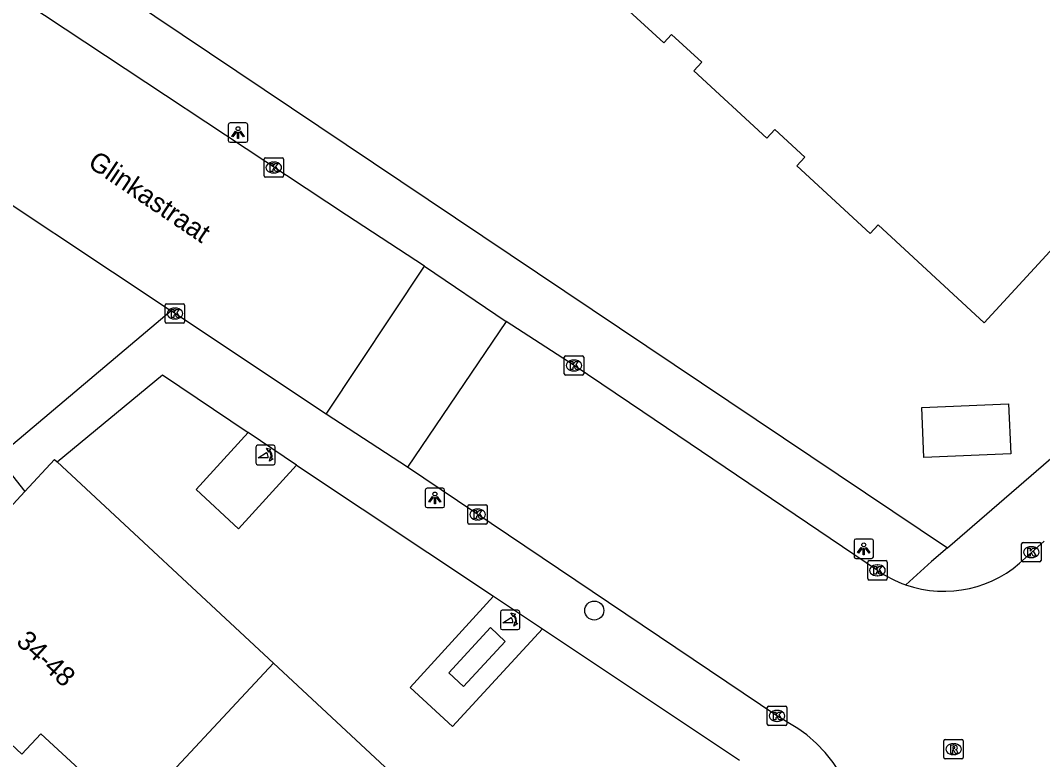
# Model space of a CAD drawing. Extents: x 159222 to 160346, y 381249 to 382166.
# Drawn here: x 159893.6 to 159946.1, y 381843.2 to 381881.1 of the extents above; entities that cross this region are included whole.
import ezdxf

# ---------------------------------------------------------------- set-up
doc = ezdxf.new("R2010")
doc.units = 0
for name, color, linetype in [('IMGEO_Boom', 7, 'Continuous'), ('IMGEO_Groenvoorziening', 7, 'Continuous'), ('IMGEO_Kolk', 7, 'Continuous'), ('IMGEO_Lichtpunt', 7, 'Continuous'), ('IMGEO_Openbare_ruimte_label', 7, 'Continuous'), ('IMGEO_Pand', 7, 'Continuous'), ('IMGEO_Pand_nummerreeks', 7, 'Continuous'), ('IMGEO_Poller', 7, 'Continuous'), ('IMGEO_Rijbaan_lokaal_gesloten', 7, 'Continuous'), ('IMGEO_Rijbaan_lokaal_open', 7, 'Continuous'), ('IMGEO_Rioolput', 7, 'Continuous'), ('IMGEO_Voetpad_open', 7, 'Continuous')]:
    doc.layers.add(name, color=color, linetype=linetype)

msp = doc.modelspace()

# ---------------------------------------------------------------- linework, layer by layer
at = {"layer": 'IMGEO_Boom'}
msp.add_circle((159923.053, 381850.851), 0.489, dxfattribs=at)
at = {"layer": 'IMGEO_Groenvoorziening'}
for points in [[(159905.285, 381859.979), (159902.598, 381857.067), (159904.784, 381855.045), (159907.763, 381858.313)], [(159917.884, 381851.585), (159913.6, 381846.901), (159915.779, 381844.906), (159920.4, 381849.909)], [(159915.582, 381847.661), (159917.721, 381849.977), (159918.479, 381849.264), (159916.344, 381846.958), (159915.582, 381847.661)]]:
    msp.add_lwpolyline(points, dxfattribs=at)
at = {"layer": 'IMGEO_Kolk'}
for p, q in [((159906.092, 381873.158), (159906.092, 381874.01)), ((159906.167, 381874.084), (159907.019, 381874.084)), ((159907.093, 381874.01), (159907.093, 381873.158)), ((159906.58, 381873.864), (159906.605, 381873.864)), ((159907.019, 381873.084), (159906.167, 381873.084)), ((159906.603, 381873.304), (159906.578, 381873.304)), ((159901.013, 381865.667), (159901.013, 381866.519)), ((159901.088, 381866.593), (159901.94, 381866.593)), ((159901.501, 381866.373), (159901.526, 381866.373)), ((159902.014, 381866.519), (159902.014, 381865.667)), ((159901.524, 381865.813), (159901.499, 381865.813)), ((159901.94, 381865.593), (159901.088, 381865.593)), ((159921.511, 381862.998), (159921.511, 381863.85)), ((159921.586, 381863.924), (159922.438, 381863.924)), ((159921.999, 381863.704), (159922.024, 381863.704)), ((159922.512, 381863.85), (159922.512, 381862.998)), ((159922.022, 381863.144), (159921.997, 381863.144)), ((159922.438, 381862.924), (159921.586, 381862.924)), ((159916.559, 381855.355), (159916.559, 381856.207)), ((159916.634, 381856.281), (159917.486, 381856.281)), ((159917.56, 381856.207), (159917.56, 381855.355)), ((159917.047, 381856.061), (159917.072, 381856.061)), ((159917.486, 381855.281), (159916.634, 381855.281)), ((159917.07, 381855.501), (159917.045, 381855.501)), ((159944.998, 381853.419), (159944.998, 381854.271)), ((159945.073, 381854.345), (159945.925, 381854.345)), ((159945.486, 381854.125), (159945.511, 381854.125)), ((159945.999, 381854.271), (159945.999, 381853.419)), ((159945.509, 381853.565), (159945.484, 381853.565)), ((159937.096, 381852.488), (159937.096, 381853.34)), ((159937.171, 381853.414), (159938.023, 381853.414)), ((159937.584, 381853.194), (159937.609, 381853.194)), ((159938.097, 381853.34), (159938.097, 381852.488)), ((159945.925, 381853.345), (159945.073, 381853.345)), ((159937.607, 381852.634), (159937.582, 381852.634)), ((159938.023, 381852.414), (159937.171, 381852.414)), ((159931.939, 381845.018), (159931.939, 381845.87)), ((159932.014, 381845.944), (159932.866, 381845.944)), ((159932.427, 381845.724), (159932.452, 381845.724)), ((159932.94, 381845.87), (159932.94, 381845.018)), ((159932.45, 381845.164), (159932.425, 381845.164)), ((159932.866, 381844.944), (159932.014, 381844.944))]:
    msp.add_line(p, q, dxfattribs=at)
for points in [[(159906.092, 381873.158), (159906.092, 381874.01)], [(159906.167, 381874.084), (159907.019, 381874.084)], [(159907.093, 381874.01), (159907.093, 381873.158)], [(159906.413, 381873.784), (159906.536, 381873.784), (159906.536, 381873.633), (159906.666, 381873.784), (159906.83, 381873.784), (159906.684, 381873.633), (159906.837, 381873.384), (159906.685, 381873.384), (159906.6, 381873.548), (159906.536, 381873.481), (159906.536, 381873.384), (159906.413, 381873.384), (159906.413, 381873.784)], [(159907.019, 381873.084), (159906.167, 381873.084)], [(159901.013, 381865.667), (159901.013, 381866.519)], [(159901.088, 381866.593), (159901.94, 381866.593)], [(159901.334, 381866.293), (159901.457, 381866.293), (159901.457, 381866.142), (159901.587, 381866.293), (159901.751, 381866.293), (159901.605, 381866.142), (159901.758, 381865.893), (159901.606, 381865.893), (159901.521, 381866.057), (159901.457, 381865.99), (159901.457, 381865.893), (159901.334, 381865.893), (159901.334, 381866.293)], [(159902.014, 381866.519), (159902.014, 381865.667)], [(159901.94, 381865.593), (159901.088, 381865.593)], [(159921.511, 381862.998), (159921.511, 381863.85)], [(159921.586, 381863.924), (159922.438, 381863.924)], [(159921.832, 381863.624), (159921.955, 381863.624), (159921.955, 381863.473), (159922.085, 381863.624), (159922.249, 381863.624), (159922.103, 381863.473), (159922.256, 381863.224), (159922.104, 381863.224), (159922.019, 381863.388), (159921.955, 381863.321), (159921.955, 381863.224), (159921.832, 381863.224), (159921.832, 381863.624)], [(159922.512, 381863.85), (159922.512, 381862.998)], [(159922.438, 381862.924), (159921.586, 381862.924)], [(159916.559, 381855.355), (159916.559, 381856.207)], [(159916.634, 381856.281), (159917.486, 381856.281)], [(159917.56, 381856.207), (159917.56, 381855.355)], [(159916.88, 381855.981), (159917.003, 381855.981), (159917.003, 381855.83), (159917.133, 381855.981), (159917.297, 381855.981), (159917.151, 381855.83), (159917.304, 381855.581), (159917.152, 381855.581), (159917.067, 381855.745), (159917.003, 381855.678), (159917.003, 381855.581), (159916.88, 381855.581), (159916.88, 381855.981)], [(159917.486, 381855.281), (159916.634, 381855.281)], [(159944.998, 381853.419), (159944.998, 381854.271)], [(159945.073, 381854.345), (159945.925, 381854.345)], [(159945.999, 381854.271), (159945.999, 381853.419)], [(159945.319, 381854.045), (159945.442, 381854.045), (159945.442, 381853.894), (159945.572, 381854.045), (159945.736, 381854.045), (159945.59, 381853.894), (159945.743, 381853.645), (159945.591, 381853.645), (159945.506, 381853.809), (159945.442, 381853.742), (159945.442, 381853.645), (159945.319, 381853.645), (159945.319, 381854.045)], [(159937.096, 381852.488), (159937.096, 381853.34)], [(159937.171, 381853.414), (159938.023, 381853.414)], [(159937.417, 381853.114), (159937.54, 381853.114), (159937.54, 381852.963), (159937.67, 381853.114), (159937.834, 381853.114), (159937.688, 381852.963), (159937.841, 381852.714), (159937.689, 381852.714), (159937.604, 381852.878), (159937.54, 381852.811), (159937.54, 381852.714), (159937.417, 381852.714), (159937.417, 381853.114)], [(159938.097, 381853.34), (159938.097, 381852.488)], [(159945.925, 381853.345), (159945.073, 381853.345)], [(159938.023, 381852.414), (159937.171, 381852.414)], [(159931.939, 381845.018), (159931.939, 381845.87)], [(159932.014, 381845.944), (159932.866, 381845.944)], [(159932.94, 381845.87), (159932.94, 381845.018)], [(159932.26, 381845.644), (159932.383, 381845.644), (159932.383, 381845.493), (159932.513, 381845.644), (159932.677, 381845.644), (159932.531, 381845.493), (159932.684, 381845.244), (159932.532, 381845.244), (159932.447, 381845.408), (159932.383, 381845.341), (159932.383, 381845.244), (159932.26, 381845.244), (159932.26, 381845.644)], [(159932.866, 381844.944), (159932.014, 381844.944)]]:
    msp.add_lwpolyline(points, dxfattribs=at)
for centre, start, end in [((159906.169, 381874.008), 91.552, 178.448), ((159906.169, 381874.008), 91.552, 178.448), ((159907.017, 381874.008), 1.552, 88.448), ((159907.017, 381874.008), 1.552, 88.448), ((159906.169, 381873.16), 181.552, 268.448), ((159906.169, 381873.16), 181.552, 268.448), ((159907.017, 381873.16), 271.552, 358.448), ((159907.017, 381873.16), 271.552, 358.448), ((159901.09, 381866.517), 91.552, 178.448), ((159901.09, 381866.517), 91.552, 178.448), ((159901.938, 381866.517), 1.552, 88.448), ((159901.938, 381866.517), 1.552, 88.448), ((159901.09, 381865.669), 181.552, 268.448), ((159901.09, 381865.669), 181.552, 268.448), ((159901.938, 381865.669), 271.552, 358.448), ((159901.938, 381865.669), 271.552, 358.448), ((159921.588, 381863.848), 91.552, 178.448), ((159921.588, 381863.848), 91.552, 178.448), ((159922.436, 381863.848), 1.552, 88.448), ((159922.436, 381863.848), 1.552, 88.448), ((159921.588, 381863), 181.552, 268.448), ((159921.588, 381863), 181.552, 268.448), ((159922.436, 381863), 271.552, 358.448), ((159922.436, 381863), 271.552, 358.448), ((159916.636, 381856.205), 91.552, 178.448), ((159916.636, 381856.205), 91.552, 178.448), ((159917.484, 381856.205), 1.552, 88.448), ((159917.484, 381856.205), 1.552, 88.448), ((159916.636, 381855.357), 181.552, 268.448), ((159916.636, 381855.357), 181.552, 268.448), ((159917.484, 381855.357), 271.552, 358.448), ((159917.484, 381855.357), 271.552, 358.448), ((159945.075, 381854.269), 91.552, 178.448), ((159945.075, 381854.269), 91.552, 178.448), ((159945.923, 381854.269), 1.552, 88.448), ((159945.923, 381854.269), 1.552, 88.448), ((159937.173, 381853.338), 91.552, 178.448), ((159937.173, 381853.338), 91.552, 178.448), ((159938.021, 381853.338), 1.552, 88.448), ((159938.021, 381853.338), 1.552, 88.448), ((159945.075, 381853.421), 181.552, 268.448), ((159945.075, 381853.421), 181.552, 268.448), ((159945.923, 381853.421), 271.552, 358.448), ((159945.923, 381853.421), 271.552, 358.448), ((159937.173, 381852.49), 181.552, 268.448), ((159937.173, 381852.49), 181.552, 268.448), ((159938.021, 381852.49), 271.552, 358.448), ((159938.021, 381852.49), 271.552, 358.448), ((159932.016, 381845.868), 91.552, 178.448), ((159932.016, 381845.868), 91.552, 178.448), ((159932.864, 381845.868), 1.552, 88.448), ((159932.864, 381845.868), 1.552, 88.448), ((159932.016, 381845.02), 181.552, 268.448), ((159932.016, 381845.02), 181.552, 268.448), ((159932.864, 381845.02), 271.552, 358.448), ((159932.864, 381845.02), 271.552, 358.448)]:
    msp.add_arc(centre, 0.0765, start, end, dxfattribs=at)
for centre, major_axis, ratio, start_param, end_param in [((159906.579, 381873.584), (-0.387, 0.002), 0.722429, 4.712389, 7.853982), ((159906.604, 381873.584), (-0.39, 0.002), 0.717154, 1.570796, 4.712389), ((159901.5, 381866.093), (-0.387, 0.002), 0.722429, 4.712389, 7.853982), ((159901.525, 381866.093), (-0.39, 0.002), 0.717154, 1.570796, 4.712389), ((159921.998, 381863.424), (-0.387, 0.002), 0.722429, 4.712389, 7.853982), ((159922.023, 381863.424), (-0.39, 0.002), 0.717154, 1.570796, 4.712389), ((159917.046, 381855.781), (-0.387, 0.002), 0.722429, 4.712389, 7.853982), ((159917.071, 381855.781), (-0.39, 0.002), 0.717154, 1.570796, 4.712389), ((159945.485, 381853.845), (-0.387, 0.002), 0.722429, 4.712389, 7.853982), ((159945.51, 381853.845), (-0.39, 0.002), 0.717154, 1.570796, 4.712389), ((159937.583, 381852.914), (-0.387, 0.002), 0.722429, 4.712389, 7.853982), ((159937.608, 381852.914), (-0.39, 0.002), 0.717154, 1.570796, 4.712389), ((159932.426, 381845.444), (-0.387, 0.002), 0.722429, 4.712389, 7.853982), ((159932.451, 381845.444), (-0.39, 0.002), 0.717154, 1.570796, 4.712389)]:
    msp.add_ellipse(centre, major_axis=major_axis, ratio=ratio, start_param=start_param, end_param=end_param, dxfattribs=at)
at = {"layer": 'IMGEO_Lichtpunt'}
for p, q in [((159904.258, 381875.78), (159904.258, 381874.973)), ((159904.258, 381875.78), (159904.258, 381874.973)), ((159905.16, 381875.875), (159904.352, 381875.875)), ((159905.16, 381875.875), (159904.352, 381875.875)), ((159905.254, 381874.973), (159905.254, 381875.78)), ((159905.254, 381874.973), (159905.254, 381875.78)), ((159904.352, 381874.879), (159905.16, 381874.879)), ((159904.352, 381874.879), (159905.16, 381874.879)), ((159914.368, 381857.033), (159914.368, 381856.226)), ((159914.368, 381857.033), (159914.368, 381856.226)), ((159915.27, 381857.128), (159914.462, 381857.128)), ((159915.27, 381857.128), (159914.462, 381857.128)), ((159915.364, 381856.226), (159915.364, 381857.033)), ((159915.364, 381856.226), (159915.364, 381857.033)), ((159914.462, 381856.132), (159915.27, 381856.132)), ((159914.462, 381856.132), (159915.27, 381856.132)), ((159936.393, 381854.422), (159936.393, 381853.615)), ((159936.393, 381854.422), (159936.393, 381853.615)), ((159937.295, 381854.517), (159936.487, 381854.517)), ((159937.295, 381854.517), (159936.487, 381854.517)), ((159937.389, 381853.615), (159937.389, 381854.422)), ((159937.389, 381853.615), (159937.389, 381854.422)), ((159936.487, 381853.521), (159937.295, 381853.521)), ((159936.487, 381853.521), (159937.295, 381853.521))]:
    msp.add_line(p, q, dxfattribs=at)
for points in [[(159904.632, 381875.444), (159904.671, 381875.416), (159904.483, 381875.154), (159904.445, 381875.181), (159904.632, 381875.444)], [(159904.734, 381875.396), (159904.781, 381875.396), (159904.781, 381875.074), (159904.734, 381875.074), (159904.734, 381875.396)], [(159904.844, 381875.416), (159904.882, 381875.443), (159905.069, 381875.181), (159905.03, 381875.153), (159904.844, 381875.416)], [(159914.742, 381856.697), (159914.781, 381856.669), (159914.593, 381856.407), (159914.555, 381856.434), (159914.742, 381856.697)], [(159914.954, 381856.669), (159914.992, 381856.696), (159915.179, 381856.434), (159915.14, 381856.406), (159914.954, 381856.669)], [(159914.844, 381856.649), (159914.891, 381856.649), (159914.891, 381856.327), (159914.844, 381856.327), (159914.844, 381856.649)], [(159936.767, 381854.086), (159936.806, 381854.058), (159936.618, 381853.796), (159936.58, 381853.823), (159936.767, 381854.086)], [(159936.979, 381854.058), (159937.017, 381854.085), (159937.204, 381853.823), (159937.165, 381853.795), (159936.979, 381854.058)], [(159936.869, 381854.038), (159936.916, 381854.038), (159936.916, 381853.716), (159936.869, 381853.716), (159936.869, 381854.038)]]:
    msp.add_lwpolyline(points, dxfattribs=at)
for centre in [(159904.757, 381875.578), (159914.867, 381856.831), (159936.892, 381854.22)]:
    msp.add_circle(centre, 0.0994, dxfattribs=at)
for centre, start, end in [((159904.352, 381875.78), 90, 180), ((159904.352, 381875.78), 90, 180), ((159905.16, 381875.78), 0, 90), ((159905.16, 381875.78), 0, 90), ((159904.352, 381874.973), 180, 270), ((159904.352, 381874.973), 180, 270), ((159905.16, 381874.973), 270, 0), ((159905.16, 381874.973), 270, 360), ((159914.462, 381857.033), 90, 180), ((159914.462, 381857.033), 90, 180), ((159915.27, 381857.033), 0, 90), ((159915.27, 381857.033), 0, 90), ((159914.462, 381856.226), 180, 270), ((159914.462, 381856.226), 180, 270), ((159915.27, 381856.226), 270, 0), ((159915.27, 381856.226), 270, 360), ((159936.487, 381854.422), 90, 180), ((159936.487, 381854.422), 90, 180), ((159937.295, 381854.422), 0, 90), ((159937.295, 381854.422), 0, 90), ((159936.487, 381853.615), 180, 270), ((159936.487, 381853.615), 180, 270), ((159937.295, 381853.615), 270, 0), ((159937.295, 381853.615), 270, 360)]:
    msp.add_arc(centre, 0.0946, start, end, dxfattribs=at)
at = {"layer": 'IMGEO_Pand'}
for points in [[(159959.858, 381881.752), (159956.727, 381878.355), (159956.286, 381878.762), (159954.877, 381877.232), (159955.318, 381876.825), (159951.848, 381873.06), (159951.408, 381873.467), (159950.619, 381872.611), (159950.03, 381873.153), (159943.083, 381865.615), (159937.627, 381870.643), (159937.22, 381870.201), (159933.456, 381873.672), (159933.863, 381874.114), (159932.326, 381875.53), (159931.919, 381875.088), (159928.162, 381878.552), (159928.569, 381878.994), (159927.024, 381880.417), (159926.617, 381879.975), (159922.86, 381883.438)], [(159944.439, 381858.885), (159939.979, 381858.7), (159939.873, 381861.266), (159944.333, 381861.45), (159944.439, 381858.885)], [(159893.814, 381856.962), (159895.336, 381858.607), (159895.463, 381858.489)], [(159895.463, 381858.489), (159906.57, 381848.156)], [(159899.239, 381840.277), (159894.634, 381844.531), (159893.659, 381843.478), (159891.97, 381845.039), (159892.945, 381846.093), (159887.99, 381850.669), (159893.814, 381856.962)], [(159906.57, 381848.156), (159899.239, 381840.277)], [(159906.57, 381848.156), (159917.516, 381837.973)]]:
    msp.add_lwpolyline(points, dxfattribs=at)
at = {"layer": 'IMGEO_Poller'}
for p, q in [((159906.572, 381859.33), (159905.764, 381859.33)), ((159906.572, 381859.33), (159905.764, 381859.33)), ((159905.67, 381859.235), (159905.67, 381858.428)), ((159905.67, 381859.235), (159905.67, 381858.428)), ((159906.666, 381858.428), (159906.666, 381859.235)), ((159906.666, 381858.428), (159906.666, 381859.235)), ((159905.764, 381858.333), (159906.572, 381858.333)), ((159905.764, 381858.333), (159906.572, 381858.333)), ((159918.23, 381850.775), (159918.23, 381849.968)), ((159918.23, 381850.775), (159918.23, 381849.968)), ((159919.132, 381850.87), (159918.324, 381850.87)), ((159919.132, 381850.87), (159918.324, 381850.87)), ((159919.226, 381849.968), (159919.226, 381850.775)), ((159919.226, 381849.968), (159919.226, 381850.775)), ((159918.324, 381849.873), (159919.132, 381849.873)), ((159918.324, 381849.873), (159919.132, 381849.873))]:
    msp.add_line(p, q, dxfattribs=at)
for points in [[(159906.305, 381858.686), (159905.792, 381858.686), (159906.222, 381858.961)], [(159906.349, 381859.059), (159906.337, 381858.986), (159906.212, 381859.191)], [(159906.212, 381859.191), (159906.443, 381859.125), (159906.372, 381859.093)], [(159906.365, 381858.514), (159906.431, 381858.745), (159906.461, 381858.677)], [(159906.497, 381858.65), (159906.569, 381858.639), (159906.365, 381858.514)], [(159918.865, 381850.226), (159918.352, 381850.226), (159918.782, 381850.501)], [(159918.909, 381850.599), (159918.897, 381850.526), (159918.772, 381850.731)], [(159918.772, 381850.731), (159919.003, 381850.665), (159918.932, 381850.633)], [(159918.925, 381850.054), (159918.991, 381850.285), (159919.021, 381850.217)], [(159919.057, 381850.19), (159919.129, 381850.179), (159918.925, 381850.054)]]:
    msp.add_lwpolyline(points, dxfattribs=at)
for centre, radius, start, end in [((159905.764, 381859.235), 0.0946, 90, 180), ((159905.764, 381859.235), 0.0946, 90, 180), ((159906.572, 381859.235), 0.0946, 0, 90), ((159906.572, 381859.235), 0.0946, 0, 90), ((159905.977, 381858.736), 0.332, 351.3247, 42.4854), ((159905.991, 381858.746), 0.476, 351.7527, 41.1691), ((159905.991, 381858.746), 0.516, 349.3569, 42.2912), ((159905.764, 381858.428), 0.0946, 180, 270), ((159905.764, 381858.428), 0.0946, 180, 270), ((159906.572, 381858.428), 0.0946, 270, 0), ((159906.572, 381858.428), 0.0946, 270, 0), ((159918.324, 381850.775), 0.0946, 90, 180), ((159918.324, 381850.775), 0.0946, 90, 180), ((159918.537, 381850.276), 0.332, 351.3247, 42.4854), ((159918.551, 381850.286), 0.476, 351.7527, 41.1691), ((159918.551, 381850.286), 0.516, 349.3569, 42.2912), ((159919.132, 381850.775), 0.0946, 0, 90), ((159919.132, 381850.775), 0.0946, 0, 90), ((159918.324, 381849.968), 0.0946, 180, 270), ((159918.324, 381849.968), 0.0946, 180, 270), ((159919.132, 381849.968), 0.0946, 270, 0), ((159919.132, 381849.968), 0.0946, 270, 0)]:
    msp.add_arc(centre, radius, start, end, dxfattribs=at)
at = {"layer": 'IMGEO_Rijbaan_lokaal_gesloten'}
for points in [[(159914.334, 381868.516), (159910.319, 381871.132), (159893.812, 381882.06), (159890.276, 381884.708)], [(159886.532, 381876.198), (159887.637, 381875.389), (159889.303, 381874.2), (159901.318, 381866.224)], [(159909.287, 381860.934), (159903.453, 381864.809), (159901.318, 381866.224)], [(159937.597, 381852.913), (159925.548, 381861.046), (159922.012, 381863.423), (159918.533, 381865.684)], [(159936.509, 381831.835), (159936.543, 381832.512), (159936.719, 381838.775), (159936.688, 381839.428), (159936.598, 381840.075), (159936.451, 381840.712), (159936.247, 381841.333), (159935.989, 381841.933), (159935.679, 381842.508), (159935.318, 381843.053), (159934.91, 381843.564), (159934.458, 381844.036), (159933.966, 381844.465), (159933.505, 381844.804), (159932.433, 381845.449), (159913.46, 381858.201)], [(159946.153, 381854.406), (159945.204, 381853.564)]]:
    msp.add_lwpolyline(points, dxfattribs=at)
for centre, radius, start, end in [((159941.008, 381857.815), 5.973, 250.8184, 314.6212), ((159941.007, 381857.81), 5.967, 235.1448, 250.8114)]:
    msp.add_arc(centre, radius, start, end, dxfattribs=at)
at = {"layer": 'IMGEO_Rijbaan_lokaal_open'}
for points in [[(159909.287, 381860.934), (159914.334, 381868.516)], [(159914.334, 381868.516), (159918.533, 381865.684)], [(159918.533, 381865.684), (159913.46, 381858.201)], [(159913.46, 381858.201), (159909.287, 381860.934)]]:
    msp.add_lwpolyline(points, dxfattribs=at)
at = {"layer": 'IMGEO_Rioolput'}
for p, q in [((159941.005, 381843.31), (159941.005, 381844.162)), ((159941.08, 381844.236), (159941.932, 381844.236)), ((159942.006, 381844.162), (159942.006, 381843.31)), ((159941.493, 381844.016), (159941.518, 381844.016)), ((159941.932, 381843.236), (159941.08, 381843.236)), ((159941.516, 381843.456), (159941.491, 381843.456))]:
    msp.add_line(p, q, dxfattribs=at)
for points in [[(159941.005, 381843.31), (159941.005, 381844.162)], [(159941.08, 381844.236), (159941.932, 381844.236)], [(159942.006, 381844.162), (159942.006, 381843.31)], [(159941.594, 381843.934), (159941.342, 381843.936), (159941.342, 381843.536)], [(159941.342, 381843.536), (159941.466, 381843.536), (159941.466, 381843.698), (159941.477, 381843.698)], [(159941.52, 381843.855), (159941.466, 381843.855), (159941.466, 381843.774)], [(159941.466, 381843.774), (159941.518, 381843.774)], [(159941.524, 381843.669), (159941.595, 381843.536), (159941.735, 381843.536), (159941.67, 381843.662)], [(159941.932, 381843.236), (159941.08, 381843.236)]]:
    msp.add_lwpolyline(points, dxfattribs=at)
for centre, radius, start, end in [((159941.082, 381844.16), 0.0765, 91.552, 178.448), ((159941.082, 381844.16), 0.0765, 91.552, 178.448), ((159941.93, 381844.16), 0.0765, 1.552, 88.448), ((159941.93, 381844.16), 0.0765, 1.552, 88.448), ((159941.476, 381843.645), 0.0533, 26.0293, 88.6989), ((159941.502, 381843.963), 0.19, 274.7715, 282.9687), ((159941.526, 381843.759), 0.0964, 77.0061, 93.1865), ((159941.54, 381843.816), 0.0378, 276.6634, 79.6772), ((159941.593, 381843.824), 0.109, 350.3612, 89.416), ((159941.591, 381843.824), 0.112, 277.5842, 350.9817), ((159941.575, 381843.609), 0.108, 29.5134, 73.7905), ((159941.082, 381843.312), 0.0765, 181.552, 268.448), ((159941.082, 381843.312), 0.0765, 181.552, 268.448), ((159941.93, 381843.312), 0.0765, 271.552, 358.448), ((159941.93, 381843.312), 0.0765, 271.552, 358.448)]:
    msp.add_arc(centre, radius, start, end, dxfattribs=at)
for centre, major_axis, ratio, start_param, end_param in [((159941.492, 381843.736), (-0.387, 0.002), 0.722429, 4.712389, 7.853982), ((159941.517, 381843.736), (-0.39, 0.002), 0.717154, 1.570796, 4.712389)]:
    msp.add_ellipse(centre, major_axis=major_axis, ratio=ratio, start_param=start_param, end_param=end_param, dxfattribs=at)
at = {"layer": 'IMGEO_Voetpad_open'}
for points in [[(159941.192, 381854.075), (159947.76, 381859.745), (159951.731, 381863.172), (160032.516, 381932.902), (160035.937, 381935.855), (160047.054, 381945.45), (160050.259, 381948.217), (160066.708, 381962.801), (160069.798, 381966.001), (160070.179, 381965.651), (160073.471, 381969.337), (160076.575, 381973.183)], [(159883.094, 381902.756), (159886.177, 381893.973), (159887.833, 381889.831), (159941.192, 381854.075)], [(159901.318, 381866.224), (159892.408, 381858.716)], [(159895.463, 381858.489), (159900.885, 381862.939), (159905.285, 381859.979)], [(159907.763, 381858.313), (159905.285, 381859.979)], [(159892.408, 381858.716), (159893.814, 381856.962)], [(159907.763, 381858.313), (159917.884, 381851.585)], [(159941.192, 381854.075), (159940.376, 381853.371), (159939.046, 381852.174)], [(159917.884, 381851.585), (159920.4, 381849.909)], [(159920.4, 381849.909), (159930.515, 381843.175)]]:
    msp.add_lwpolyline(points, dxfattribs=at)

# ---------------------------------------------------------------- texts
at = {"layer": 'IMGEO_Openbare_ruimte_label'}
msp.add_text('Glinkastraat', height=1, rotation=325.9605, dxfattribs=at).set_placement((159896.983, 381873.672))
at = {"layer": 'IMGEO_Pand_nummerreeks'}
msp.add_text('34-48', height=1, rotation=317.269, dxfattribs=at).set_placement((159893.31, 381849.185))

doc.saveas('drawing.dxf')
